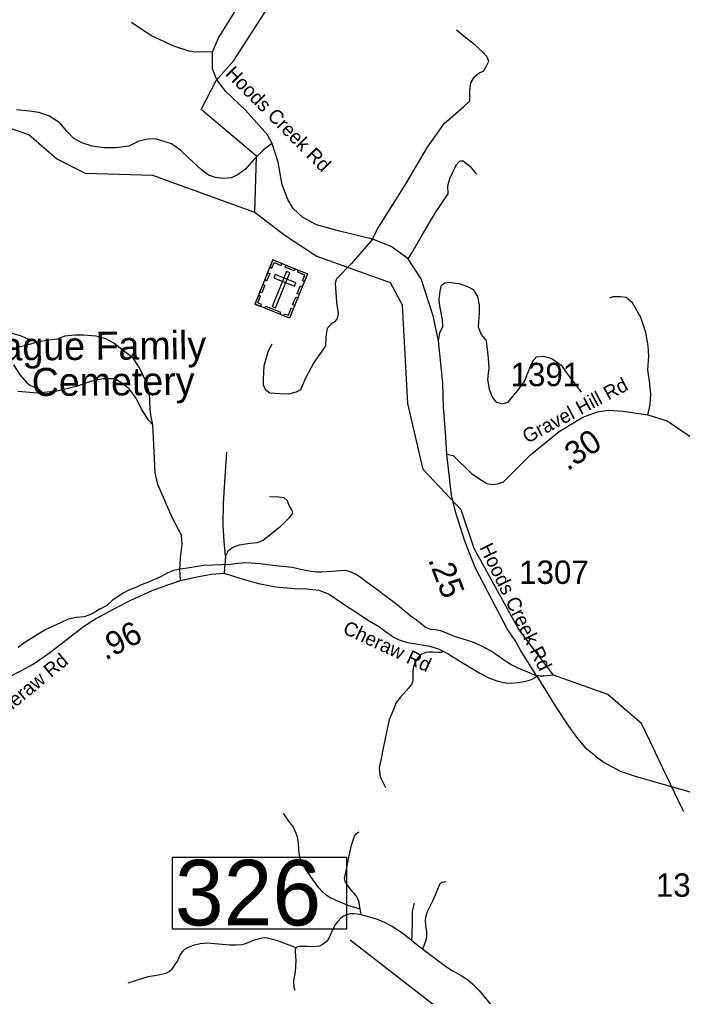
# Model space of a CAD drawing. Extents: x 1159738 to 1321356, y 736314 to 882035.
# Drawn here: x 1234408 to 1237948, y 798032 to 803253 of the extents above; entities that cross this region are included whole.
import ezdxf

# ---------------------------------------------------------------- set-up
doc = ezdxf.new("R2010")
doc.units = 0
for name, color, linetype in [('Exist Cultural Cemetery CELL', 7, 'Continuous'), ('Exist Cultural Cemetery Label', 7, 'Continuous'), ('Exist Hydrographic Creek Single Shore', 7, 'Continuous'), ('Exist Hydrographic Misc Water Feature', 7, 'Continuous'), ('Exist Road Non-System Type 51', 7, 'Continuous'), ('Exist Road Secondary Mileage Hundredths English Label', 7, 'Continuous'), ('Exist Road Secondary Structure Standard Bridge Number Label', 7, 'Continuous'), ('Exist Road Secondary Type 51 Attributed', 7, 'Continuous'), ('Exist Road Secondary Type 51 Label', 7, 'Continuous'), ('Exist Road Secondary Type 51 Number Label', 7, 'Continuous')]:
    doc.layers.add(name, color=color, linetype=linetype)

msp = doc.modelspace()

# ---------------------------------------------------------------- linework, layer by layer
at = {"layer": 'Exist Cultural Cemetery CELL'}
for points in [[(1235761.3, 801968.2), (1235945.7, 801893.1), (1235849.6, 801657.3), (1235665.3, 801732.4)], [(1235745, 801928.1), (1235755.5, 801923.9), (1235767.6, 801953.7), (1235805.2, 801938.4), (1235809.4, 801948.7), (1235761.3, 801968.2)], [(1235829.9, 801940.3), (1235877.9, 801920.7), (1235873.6, 801910.2), (1235825.6, 801929.7)], [(1235717, 801859.5), (1235733.3, 801899.6), (1235743.9, 801895.3), (1235727.5, 801855.2)], [(1235851.2, 801900), (1235833.9, 801907), (1235757.4, 801719.2), (1235774.7, 801712.2)], [(1235773.5, 801889.8), (1235766.4, 801872.5), (1235875.4, 801828.1), (1235882.5, 801845.4)], [(1235929.4, 801852.9), (1235918.9, 801857.2), (1235931, 801887), (1235893.5, 801902.3), (1235897.7, 801912.6), (1235945.7, 801893.1)], [(1235691.6, 801797.2), (1235708, 801837.3), (1235718.5, 801833), (1235702.2, 801792.9)], [(1235891.3, 801789.6), (1235907.6, 801829.7), (1235918.2, 801825.4), (1235901.8, 801785.3)], [(1235695.9, 801720), (1235700.2, 801730.6), (1235679.9, 801738.9), (1235695.1, 801776.4), (1235684.8, 801780.6), (1235665.2, 801732.5)], [(1235722.8, 801721.4), (1235801.4, 801689.4), (1235797.1, 801678.8), (1235718.5, 801710.8)], [(1235866.4, 801728.5), (1235882.7, 801768.7), (1235893.3, 801764.4), (1235876.9, 801724.2)], [(1235818.9, 801669.8), (1235823.3, 801680.5), (1235843.7, 801672.2), (1235858.9, 801709.6), (1235869.2, 801705.4), (1235849.6, 801657.3)]]:
    msp.add_lwpolyline(points, close=True, dxfattribs=at)
at = {"layer": 'Exist Hydrographic Creek Single Shore'}
for points in [[(1235664.6, 802221.1), (1235672.6, 802522.9), (1235378.6, 802771.7), (1235457.6, 802927.7), (1235551.6, 803034.1), (1235821.6, 803452.2)], [(1235664.6, 802221.1), (1235119.6, 802419.1), (1234760.6, 802429.6), (1234604.5, 802508.2), (1234457.6, 802635.9), (1234201.6, 802726.4)], [(1237629.6, 799576.9), (1237549.7, 799645.9), (1237258.6, 799749.6), (1237074.7, 799993.5), (1236835.6, 800425), (1236765.7, 800633.2), (1236562.7, 800847.4), (1236480.7, 801200.3), (1236452.7, 801726), (1236388.6, 801845.5), (1235991.6, 801988), (1235819.6, 802103.1), (1235664.6, 802221.1)], [(1237799.7, 799342.5), (1237728.7, 799491.3), (1237629.6, 799576.9)], [(1237801.9, 799337.9), (1237799.7, 799342.5)], [(1237946.1, 799035.5), (1237801.9, 799337.9)], [(1237954.3, 799018.3), (1237946.1, 799035.5)]]:
    msp.add_lwpolyline(points, dxfattribs=at)
at = {"layer": 'Exist Hydrographic Misc Water Feature'}
msp.add_lwpolyline([(1237258.6, 799749.6), (1237207.7, 799743.7), (1237185.6, 799744.3), (1237159.8, 799748.9), (1237134.1, 799759.6), (1237110.3, 799770.2), (1237086.4, 799778.8), (1237062.7, 799789.5), (1237033.1, 799804.2), (1236991.8, 799831.4), (1236954.4, 799858.3), (1236923, 799879.1), (1236873.7, 799906.4), (1236841.9, 799919.2), (1236800.2, 799934.4), (1236730.8, 799956.1), (1236697.2, 799969), (1236663.4, 799983.9), (1236627.7, 799990.8), (1236603.7, 799993.4), (1236574.1, 800006.2), (1236554.4, 800020.8), (1236526.9, 800043.5), (1236491.5, 800068.4), (1236415.2, 800132.4), (1236368, 800167.6), (1236348.4, 800182.2), (1236320.9, 800202.9), (1236295.4, 800221.5), (1236263.9, 800244.4), (1236220.7, 800275.5), (1236199, 800290), (1236173.3, 800300.7), (1236147.6, 800307.4), (1236117.4, 800306.2), (1236077.2, 800303.3), (1236021.2, 800298.7), (1235995.1, 800299.4), (1235965.3, 800302.1), (1235925.4, 800309.2), (1235863.8, 800324.7), (1235759.9, 800335.4), (1235690.2, 800343.2), (1235622.1, 800349), (1235572.2, 800346.3), (1235533.9, 800341.2), (1235389.7, 800335), (1235347.6, 800328), (1235305.3, 800321.2), (1235265.1, 800316.2), (1235230.9, 800309.1), (1235196.5, 800293.9), (1235164, 800276.7), (1235137.7, 800263.4), (1235119.5, 800255.9), (1235097.3, 800246.5), (1235056.8, 800231.5), (1235028.4, 800218.2), (1234992, 800203.1), (1234961.6, 800187.9), (1234904.6, 800149.4), (1234871.7, 800120.2), (1234837.3, 800101), (1234804.8, 800081.9), (1234782.5, 800070.5), (1234752.3, 800061.2), (1234712, 800056.3), (1234667.8, 800047.4), (1234627.3, 800028.4), (1234586.9, 800011.5), (1234548.3, 799992.5), (1234487.4, 799956), (1234436.5, 799923.3), (1234399.8, 799896.2)], dxfattribs=at)
at = {"layer": 'Exist Road Non-System Type 51'}
for points in [[(1235438.4, 803078.6), (1235407.7, 803080.4), (1235349.7, 803079.2), (1235314.2, 803083.9), (1235231.4, 803111.2), (1235109.5, 803166.8), (1235006.6, 803237.8)], [(1236293, 802078.6), (1236317.3, 802130), (1236412, 802280.4), (1236473.5, 802379.9), (1236587.1, 802570.5), (1236676.6, 802698.5), (1236722.8, 802737.6), (1236779.6, 802787.3), (1236812.7, 802818.1), (1236812.7, 802876.1), (1236818.6, 802914), (1236835.2, 802944.8), (1236862.4, 802967.3), (1236884.9, 802976.8), (1236900.3, 803002.8), (1236913.3, 803031.2), (1236902.6, 803056.1), (1236882.5, 803078.6), (1236841.1, 803116.5), (1236791.4, 803154.4), (1236741.8, 803195.4)], [(1235756.3, 802590.6), (1235710.3, 802556.9), (1235660.6, 802507.2), (1235614.5, 802453.9), (1235575.4, 802424.3), (1235539.9, 802406.5), (1235493.8, 802403), (1235454.8, 802408.9), (1235416.9, 802420.8), (1235379, 802449.2), (1235309.2, 802515.5), (1235269, 802552.2), (1235219.3, 802588.9), (1235134.7, 802614.8), (1235092.1, 802613.6), (1235044.7, 802602.9), (1234991.5, 802576.9), (1234921.7, 802567.4), (1234857.8, 802567.4), (1234796.3, 802575.7), (1234740.7, 802593.5), (1234696.9, 802619.5), (1234660.2, 802656.2), (1234622.3, 802701.2), (1234563.8, 802739), (1234511.7, 802755.6), (1234462, 802762.7), (1234391, 802771)], [(1236483.4, 801974.7), (1236505.3, 802007), (1236559.7, 802104.1), (1236628.4, 802221.3), (1236697, 802321.9), (1236695.8, 802363.4), (1236705.3, 802402.5), (1236740.8, 802478.2), (1236760.6, 802497.6), (1236776, 802497.6), (1236812.7, 802469.2), (1236848.2, 802426.5)], [(1236293, 802078.6), (1236180.6, 801949.6), (1236100.1, 801867.9), (1236093, 801844.2), (1236101.3, 801742.4), (1236108.6, 801680.1)], [(1236645.4, 801535.7), (1236652.7, 801578), (1236668.3, 801612.9), (1236665.9, 801649), (1236651.5, 801723.5), (1236649.1, 801756), (1236653.9, 801801.7), (1236661.1, 801834.1), (1236679.1, 801846.2), (1236700.7, 801848.6), (1236753.6, 801841.3), (1236795.7, 801828.1), (1236830.5, 801810.1), (1236853.3, 801772.8), (1236861.7, 801727.1), (1236861.7, 801686.2), (1236856.9, 801610.5), (1236872.6, 801569.6), (1236899, 801537.1), (1236909.8, 801443.7), (1236913.4, 801390.8), (1236907.4, 801328.3), (1236915.8, 801277.8), (1236932.6, 801233.3), (1236951.8, 801210.5), (1236985.5, 801199.7), (1237016.7, 801208.1), (1237066, 801267), (1237104.4, 801318.7), (1237139.3, 801410.1), (1237153.7, 801434.1), (1237169.3, 801451), (1237206.5, 801453.4), (1237249.8, 801441.3), (1237300.3, 801406.5), (1237333.9, 801357.2), (1237374.7, 801304.3), (1237407.2, 801261)], [(1237763.8, 801141), (1237775.1, 801194.3), (1237779.1, 801252.5), (1237771, 801320.8), (1237763, 801379), (1237769, 801453.3), (1237765, 801509.5), (1237753, 801579.8), (1237724.9, 801660.1), (1237680.8, 801738.4), (1237646.6, 801766.5), (1237616.5, 801770.5), (1237574.4, 801770.5), (1237558.4, 801764.5)], [(1236108.6, 801680.1), (1236103.6, 801655.4), (1236090.5, 801637.2), (1236072.3, 801624.1), (1236050.9, 801601), (1236044.3, 801558.1), (1236041, 801508.7), (1236018, 801475.7), (1235980.1, 801419.7), (1235935.6, 801335.6), (1235907.6, 801273), (1235884.6, 801261.4), (1235845, 801251.5), (1235795.6, 801253.2), (1235744.5, 801256.5), (1235724.8, 801269.7), (1235709.9, 801297.7), (1235709.9, 801330.6), (1235714.9, 801401.5), (1235736.3, 801479), (1235756.1, 801520.2)], [(1234502.8, 801528.3), (1234462.4, 801541.4), (1234413.8, 801562.3), (1234356.9, 801579)], [(1235120.2, 801086.3), (1235108.7, 801138.4), (1235105, 801170.4), (1235101.3, 801255.3), (1235079.2, 801327.8), (1235046, 801395.5), (1235014, 801443.5), (1234955, 801490.2), (1234912, 801523.4), (1234869, 801546.8), (1234817.4, 801560.3), (1234749.8, 801565.2), (1234703.1, 801565.2), (1234650.2, 801560.3), (1234608.5, 801544.3), (1234560.5, 801539.4), (1234502.8, 801528.3), (1234454.8, 801513.6), (1234399.5, 801500)], [(1234374.9, 801407.8), (1234410.6, 801352.4), (1234446.2, 801311.9), (1234465.9, 801297.1), (1234492.9, 801286), (1234510.1, 801279.9), (1234528.6, 801261.4)], [(1235268.2, 800255.4), (1235264.6, 800312.4), (1235267.8, 800376.7), (1235275.8, 800447.4), (1235272.6, 800497.2), (1235222.8, 800592), (1235145.7, 800768.8), (1235132.9, 800829.9), (1235124.9, 800979.3), (1235120.2, 801086.3), (1235098, 801109.8), (1235059.5, 801170.8), (1235030.5, 801228.7), (1234993.6, 801280.1), (1234948.6, 801313.9), (1234918.1, 801333.2), (1234858.7, 801333.2), (1234810.5, 801325.1), (1234711, 801291.4), (1234608.2, 801267.3), (1234503.8, 801256), (1234399.4, 801265.7)], [(1235507.3, 800384.4), (1235501.4, 800463.8), (1235495.5, 800551.4), (1235496.7, 800667.4), (1235506.2, 800808.3), (1235515.6, 800941.5)], [(1235742.8, 800702.9), (1235792.5, 800701.8), (1235818.5, 800698.2), (1235836.3, 800681.6), (1235846.9, 800652), (1235862.3, 800629.5), (1235865.9, 800615.3), (1235848.1, 800590.5), (1235802, 800544.3), (1235709.7, 800468.5), (1235677.7, 800455.5), (1235639.9, 800453.1), (1235580.7, 800443.6), (1235549.9, 800433), (1235522.7, 800414), (1235507.3, 800384.4)], [(1235507.3, 800384.4), (1235500.1, 800293.2)], [(1236670.9, 799876.4), (1236661.2, 799870.8), (1236642.9, 799869.8), (1236615, 799871.3), (1236593.1, 799871.8), (1236577.9, 799870.3), (1236564.2, 799865.2), (1236553, 799859.1), (1236540.8, 799846.9), (1236530.1, 799834.7), (1236519.4, 799814.9), (1236511.3, 799793), (1236507.7, 799773.2), (1236508.2, 799746.2), (1236508.8, 799726.5), (1236506.2, 799709.7), (1236499.6, 799696.5), (1236485.4, 799679.2), (1236439.6, 799629.9), (1236418.4, 799602.1), (1236404.7, 799566), (1236382.3, 799510.1), (1236365.1, 799436.1), (1236349.9, 799358.3), (1236339.2, 799303.8), (1236331.1, 799270.6), (1236328.6, 799252.8), (1236330.1, 799233.5), (1236331.6, 799214.7), (1236336.7, 799198.4), (1236362.1, 799148)], [(1236227.3, 798497.6), (1236205.5, 798505.1), (1236166.3, 798516.3), (1236099.3, 798544.3), (1236061.6, 798563.1), (1236042.3, 798576.8), (1236024, 798592.6), (1236006.8, 798611.9), (1235977.8, 798651.6), (1235933.1, 798715.2), (1235914.5, 798747.4), (1235908.4, 798763.2), (1235902.3, 798786.1), (1235899.2, 798815.1), (1235896.7, 798848.6), (1235894.2, 798875.6), (1235887.6, 798899), (1235880.5, 798916), (1235868.3, 798939.4), (1235851.5, 798962.3), (1235817, 799009.6)], [(1236227.3, 798497.6), (1236220.7, 798533.2), (1236215.1, 798553.5), (1236207, 798568.3), (1236172.9, 798606.9), (1236148.5, 798643), (1236143.4, 798661.8), (1236153.2, 798709.9), (1236163.8, 798766.8), (1236181.1, 798840.1), (1236196.3, 798888.5), (1236208, 798902.2), (1236219.2, 798910.9)], [(1236561.8, 798284.4), (1236580.5, 798339.8), (1236583.1, 798361), (1236582.6, 798379.1), (1236579.9, 798399.3), (1236576.2, 798435), (1236577.3, 798456.3), (1236586.3, 798486.1), (1236615.5, 798542.7), (1236628.8, 798575.1), (1236647.9, 798622.5), (1236654.8, 798636), (1236662.2, 798641.9), (1236676, 798645.1), (1236686.1, 798645.6)], [(1236231.9, 798467.5), (1236227.3, 798497.6)], [(1236503.5, 798330.1), (1236504.1, 798359.4), (1236506.2, 798431.2), (1236506.7, 798488.1), (1236516.8, 798529.9)], [(1236231.9, 798467.5), (1236211.1, 798470.7), (1236193.3, 798472.7), (1236174.5, 798473.2), (1236160.3, 798470.2), (1236137.9, 798461), (1236121.7, 798447.8), (1236105.9, 798430.5), (1236095.8, 798418.3), (1236079, 798387.3), (1236059.7, 798342), (1236046.6, 798324.9), (1236035.9, 798315.8), (1236022.7, 798307.6), (1236009, 798301), (1235991.2, 798298), (1235971.9, 798297.5), (1235944.9, 798298.5), (1235901.7, 798298.5), (1235891.6, 798296.5), (1235885, 798291.4)], [(1236503.5, 798330.1), (1236444.4, 798375.4), (1236393.3, 798407.3), (1236360.9, 798425.9), (1236324.2, 798441.3), (1236285.9, 798453.6), (1236231.9, 798467.5)], [(1235786.5, 798329.6), (1235733.6, 798342.8), (1235713.8, 798344.4), (1235695.5, 798342.3), (1235661, 798332.2), (1235608.4, 798311.8), (1235593.1, 798307.2), (1235562.1, 798305.2), (1235528.6, 798305.7), (1235451.3, 798313.3), (1235407.6, 798315.9), (1235372.7, 798312.3), (1235334.6, 798303.7), (1235308.7, 798294), (1235289.4, 798282.3), (1235277.7, 798271.6), (1235266.5, 798255.3), (1235253.3, 798225.8), (1235234, 798196.3), (1235218.9, 798174.2), (1235205.6, 798163.5), (1235189.9, 798154.4), (1235173.6, 798150.3), (1235141.1, 798143.7), (1235093.3, 798137.1), (1235054.7, 798124.9), (1235020.1, 798113.7), (1234986.1, 798103.5)], [(1235885, 798291.4), (1235862.7, 798301.1), (1235819.5, 798317.4), (1235786.5, 798329.6)], [(1236503.5, 798330.1), (1236561.8, 798284.4)], [(1235885, 798291.4), (1235880.4, 798284.8), (1235880.4, 798269.5), (1235882.9, 798223.2), (1235880.5, 798163.5), (1235870.8, 798115.2), (1235872.4, 798081.1), (1235878, 798064.8)], [(1236561.8, 798284.4), (1236661.1, 798209.1), (1236693, 798187.3), (1236718.5, 798171.3), (1236766.4, 798143.1), (1236800.9, 798119.7), (1236830.2, 798095.8), (1236862.3, 798063.2), (1236918.6, 797994.1), (1237003.7, 797883.9), (1237063.8, 797805.2), (1237121.5, 797730.2), (1237158.2, 797683.9), (1237180, 797662.6), (1237200.7, 797644), (1237229.4, 797619), (1237274.1, 797581.8), (1237345.3, 797526.4), (1237478, 797420.9), (1237523.6, 797386.4)]]:
    msp.add_lwpolyline(points, dxfattribs=at)
at = {"layer": 'Exist Road Secondary Structure Standard Bridge Number Label'}
msp.add_line((1237892.7, 796999.2), (1236172.7, 798332.6), dxfattribs=at)
msp.add_lwpolyline([(1235225.1, 798775.9), (1236154.1, 798775.9), (1236154.1, 798391.8), (1235225.1, 798391.8)], close=True, dxfattribs=at)
at = {"layer": 'Exist Road Secondary Type 51 Attributed'}
for points in [[(1236688.9, 800929.4), (1236684.6, 801020.9), (1236671.4, 801183.6), (1236667.6, 801308.9), (1236645.4, 801535.7), (1236617, 801669.5), (1236553.2, 801867), (1236483.4, 801974.7), (1236392.4, 802040.8), (1236293, 802078.6), (1236115.8, 802121), (1235993.9, 802156.5), (1235919.4, 802196.8), (1235869.7, 802243), (1235840.1, 802291.5), (1235810.1, 802369.5), (1235789.4, 802489.9), (1235756.3, 802590.6), (1235731.5, 802636.8), (1235614.5, 802767.7), (1235509.2, 802868.4), (1235460.7, 802931.1), (1235438.4, 802989.8), (1235438.4, 803078.6), (1235468, 803152), (1235571.9, 803317.2)], [(1236688.9, 800929.4), (1236723.2, 800922.3), (1236824, 800825.6), (1236902.8, 800774), (1236931.5, 800768.4), (1236959.9, 800771.3), (1236991.8, 800782.6), (1237035.7, 800825.1), (1237136.5, 800926.2), (1237289.3, 801051), (1237416.3, 801127.4), (1237494, 801156.6), (1237551, 801164.7), (1237631.3, 801160), (1237763.8, 801141), (1237866.7, 801107.9), (1237976.8, 801033.3), (1238044.2, 800981.5)], [(1237170.4, 799743.2), (1237082.6, 799881.9), (1237054.1, 799933.7), (1237012, 799997.1), (1236908.6, 800193.4), (1236840.7, 800323.9), (1236786.4, 800465.3), (1236737.4, 800616.8), (1236713.7, 800711.6), (1236688.9, 800929.4)], [(1234338.9, 799733.7), (1234414.2, 799772.8), (1234480.1, 799807.6), (1234567.1, 799868.5), (1234749.5, 800009.6), (1234812.8, 800050.3), (1234937.2, 800115), (1234983.8, 800140.7), (1235009.7, 800152.6), (1235065.6, 800178.4), (1235116.6, 800201.1), (1235199, 800231.9), (1235268.2, 800255.4), (1235354.3, 800275.3), (1235432.9, 800289), (1235500.1, 800293.2), (1235585, 800268), (1235684.4, 800238.7), (1235776.7, 800220.8), (1235876.3, 800212.4), (1235944.5, 800210.3), (1236006.4, 800204), (1236060.9, 800182), (1236163, 800112.9), (1236194.4, 800093.3), (1236266.5, 800043.9), (1236329.5, 800006.7), (1236363, 799982.5), (1236403, 799954.5), (1236435.5, 799937.4), (1236472.2, 799925), (1236513.3, 799917.4), (1236568.2, 799909.7), (1236598.1, 799904.3), (1236647.9, 799887.5), (1236670.9, 799876.4), (1236696.7, 799862.5), (1236776.3, 799813.8), (1236866.2, 799758.9), (1236917.1, 799733.5), (1236961.8, 799716.7), (1237003.5, 799707.5), (1237033.7, 799706.6), (1237069.8, 799709.6), (1237103.3, 799714.7), (1237130.3, 799721.3), (1237148.6, 799730), (1237170.4, 799743.2)], [(1237170.4, 799743.2), (1237277, 799570.5), (1237339, 799475.9), (1237386.8, 799411.1), (1237426.5, 799363.3), (1237474.2, 799325.6), (1237484.3, 799315.9), (1237529.9, 799281.3), (1237614.3, 799236.5), (1237700.7, 799206.9), (1237944.2, 799137.1), (1238240.9, 799052.8)]]:
    msp.add_lwpolyline(points, dxfattribs=at)

# ---------------------------------------------------------------- texts
at = {"layer": 'Exist Cultural Cemetery Label'}
for s, p in [('Teague Family', (1234078.2, 801428.6)), ('Cemetery', (1234473.5, 801240.5))]:
    msp.add_text(s, height=150, rotation=0.4248, dxfattribs=at).set_placement(p)
at = {"layer": 'Exist Road Secondary Mileage Hundredths English Label'}
for s, rotation, p in [('.30', 33.9968, (1237334.7, 800838)), ('.25', 291.0231, (1236588.4, 800366.1)), ('.96', 27.4739, (1234867.1, 799826.8))]:
    msp.add_text(s, height=125, rotation=rotation, dxfattribs=at).set_placement(p)
at = {"layer": 'Exist Road Secondary Structure Standard Bridge Number Label'}
msp.add_text('326', height=350, dxfattribs=at).set_placement((1235237.6, 798411.6))
at = {"layer": 'Exist Road Secondary Type 51 Label'}
for s, rotation, p in [('Hoods Creek Rd', 314.7302, (1235502.6, 802959)), ('Gravel Hill Rd', 28.0404, (1237118.9, 800985.6)), ('Hoods Creek Rd', 295.8784, (1236862.3, 800431.6)), ('Cheraw Rd', 335.0708, (1236128.8, 799975.1)), ('Cheraw Rd', 39.66, (1234288.1, 799493.9))]:
    msp.add_text(s, height=75, rotation=rotation, dxfattribs=at).set_placement(p)
at = {"layer": 'Exist Road Secondary Type 51 Number Label'}
for s, p in [('1391', (1237029.8, 801293.4)), ('1307', (1237075.7, 800236.6)), ('1301', (1237805.6, 798564.5))]:
    msp.add_text(s, height=125, dxfattribs=at).set_placement(p)

doc.saveas('drawing.dxf')
